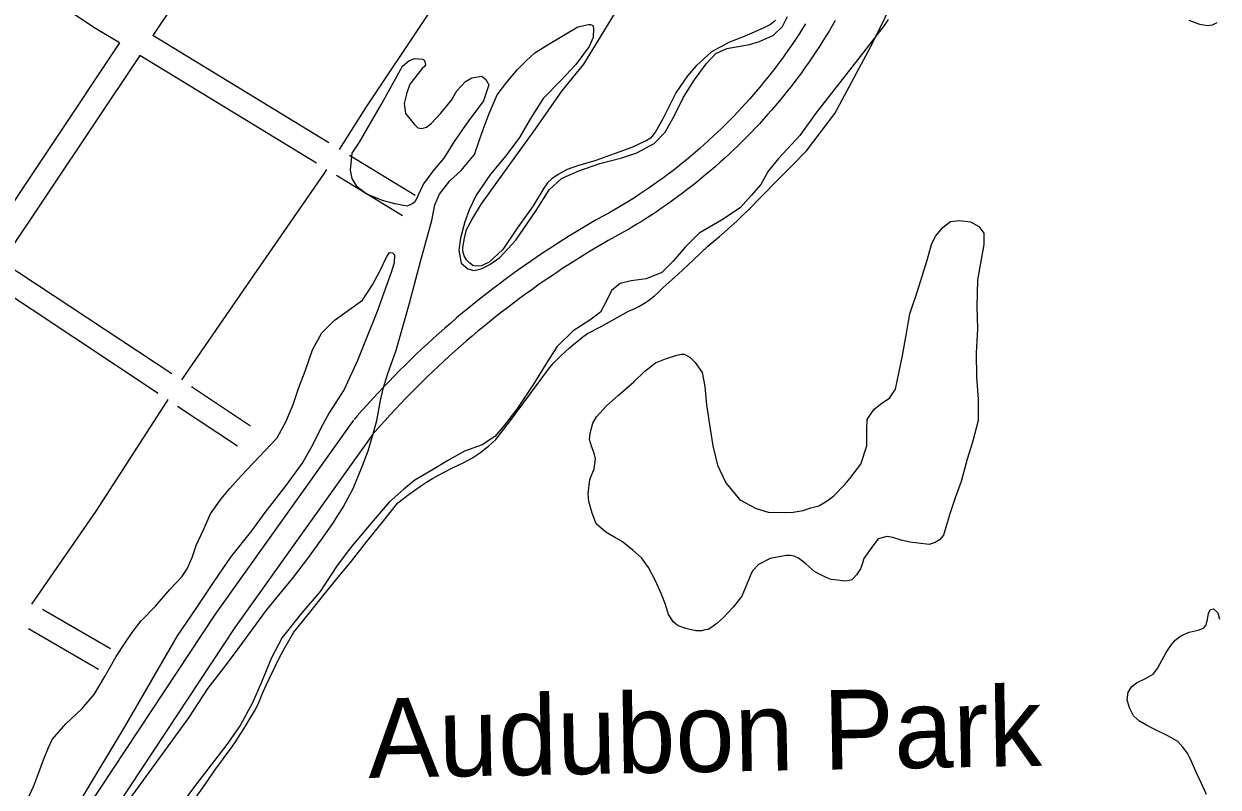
# Model space of a CAD drawing. Extents: x 3651524 to 3689615, y 505651 to 531377.
# Drawn here: x 3661774 to 3663276, y 521661 to 522622 of the extents above; entities that cross this region are included whole.
import ezdxf

# ---------------------------------------------------------------- set-up
doc = ezdxf.new("R2010")
doc.units = 0
for name, color, linetype in [('V-ROAD-CNTR', 7, 'Continuous'), ('V-SITE-OTLN', 7, 'Continuous'), ('V-SITE-VEGE', 7, 'Continuous'), ('V-TOPO-GNAM-IDEN', 7, 'Continuous'), ('V-TOPO-SHOR', 7, 'Continuous')]:
    doc.layers.add(name, color=color, linetype=linetype)

msp = doc.modelspace()

# ---------------------------------------------------------------- linework, layer by layer
at = {"layer": 'V-ROAD-CNTR'}
for points in [[(3661894.03, 522597.83), (3661863.979, 522616.193), (3661461.797, 522882.421), (3661416.642, 522911.278)], [(3662106.608, 522862.522), (3661936.306, 522607.155)], [(3662340.919, 522719.387), (3662280.499, 522631.136), (3662203.479, 522516.178), (3662170.422, 522463.943)], [(3662794.536, 522626.148), (3662790.663, 522619.5), (3662786.719, 522612.893), (3662782.705, 522606.327), (3662778.621, 522599.806), (3662774.47, 522593.329), (3662770.25, 522586.895), (3662765.96, 522580.506), (3662761.604, 522574.164), (3662757.181, 522567.868), (3662752.691, 522561.619), (3662748.135, 522555.419), (3662743.513, 522549.267), (3662738.826, 522543.164), (3662734.074, 522537.112), (3662729.26, 522531.111), (3662724.382, 522525.161), (3662719.439, 522519.262), (3662714.436, 522513.418), (3662709.37, 522507.626), (3662704.243, 522501.888), (3662699.056, 522496.205), (3662693.808, 522490.578), (3662688.501, 522485.007), (3662683.135, 522479.491), (3662677.711, 522474.034), (3662672.23, 522468.635), (3662666.691, 522463.293), (3662661.095, 522458.011), (3662655.444, 522452.789), (3662649.738, 522447.627), (3662643.978, 522442.527), (3662638.163, 522437.486), (3662632.296, 522432.509), (3662626.375, 522427.593), (3662620.404, 522422.742), (3662614.382, 522417.953), (3662608.307, 522413.229), (3662602.184, 522408.569), (3662596.011, 522403.975), (3662589.79, 522399.448), (3662583.522, 522394.985), (3662577.206, 522390.591), (3662570.844, 522386.262), (3662564.436, 522382.003), (3662557.984, 522377.81), (3662551.487, 522373.687), (3662544.947, 522369.634), (3662538.378, 522365.657), (3662534.265, 522363.216)], [(3662757.193, 522622.113), (3662753.279, 522615.862), (3662749.298, 522609.651), (3662745.252, 522603.483), (3662741.142, 522597.36), (3662736.966, 522591.28), (3662732.725, 522585.244), (3662728.422, 522579.255), (3662724.054, 522573.311), (3662719.624, 522567.413), (3662715.131, 522561.564), (3662710.577, 522555.762), (3662705.96, 522550.009), (3662701.284, 522544.305), (3662696.547, 522538.652), (3662691.75, 522533.048), (3662686.894, 522527.496), (3662681.979, 522521.996), (3662677.006, 522516.549), (3662671.976, 522511.154), (3662666.889, 522505.813), (3662661.745, 522500.527), (3662656.545, 522495.296), (3662651.29, 522490.119), (3662645.981, 522484.999), (3662640.617, 522479.935), (3662635.2, 522474.929), (3662629.73, 522469.981), (3662624.208, 522465.091), (3662618.635, 522460.26), (3662613.01, 522455.489), (3662607.335, 522450.777), (3662601.61, 522446.126), (3662595.836, 522441.535), (3662590.015, 522437.007), (3662584.144, 522432.541), (3662578.227, 522428.137), (3662572.264, 522423.796), (3662566.254, 522419.519), (3662560.2, 522415.305), (3662554.102, 522411.156), (3662547.96, 522407.073), (3662541.774, 522403.054), (3662535.547, 522399.103), (3662529.277, 522395.216), (3662522.954, 522391.389), (3662518.953, 522389.014)], [(3661894.029, 522597.831), (3661721.691, 522339.408)], [(3662157.461, 522472.018), (3661936.306, 522607.155)], [(3661919.649, 522582.177), (3661746.698, 522322.837)], [(3662141.77, 522446.447), (3661919.649, 522582.176)], [(3662265.985, 522405.703), (3662183.517, 522456.096)], [(3662150.635, 522432.677), (3662067.007, 522311.341), (3661972.211, 522173.728)], [(3662154.422, 522438.661), (3662150.635, 522432.677)], [(3662250.343, 522380.103), (3662167.308, 522430.843)], [(3662519.41, 522389.275), (3662510.894, 522384.616), (3662502.363, 522379.858), (3662493.87, 522375.028), (3662485.417, 522370.127), (3662477.007, 522365.157), (3662468.637, 522360.118), (3662460.31, 522355.009), (3662452.026, 522349.831), (3662443.784, 522344.585), (3662435.586, 522339.271), (3662427.432, 522333.888), (3662419.324, 522328.439), (3662411.261, 522322.921), (3662403.245, 522317.339), (3662395.274, 522311.688), (3662387.351, 522305.973), (3662379.476, 522300.192), (3662371.648, 522294.345), (3662363.87, 522288.434), (3662356.141, 522282.46), (3662348.461, 522276.42), (3662340.832, 522270.317), (3662333.254, 522264.151), (3662325.728, 522257.923), (3662318.252, 522251.633), (3662310.829, 522245.279), (3662303.461, 522238.866), (3662296.145, 522232.393), (3662288.882, 522225.857), (3662281.675, 522219.262), (3662274.522, 522212.608), (3662267.425, 522205.893), (3662260.383, 522199.121), (3662253.399, 522192.291), (3662246.471, 522185.402), (3662239.6, 522178.457), (3662232.788, 522171.455), (3662226.034, 522164.396), (3662219.338, 522157.282), (3662212.702, 522150.112), (3662206.125, 522142.888), (3662199.608, 522135.609), (3662193.16, 522128.286), (3662189.454, 522124.02)], [(3662533.808, 522362.955), (3662525.4, 522358.356), (3662517.085, 522353.718), (3662508.808, 522349.012), (3662500.573, 522344.237), (3662492.375, 522339.393), (3662484.219, 522334.482), (3662476.104, 522329.503), (3662468.03, 522324.457), (3662459.998, 522319.345), (3662452.01, 522314.165), (3662444.064, 522308.92), (3662436.162, 522303.609), (3662428.305, 522298.233), (3662420.491, 522292.791), (3662412.724, 522287.286), (3662405.003, 522281.715), (3662397.328, 522276.082), (3662389.7, 522270.385), (3662382.12, 522264.624), (3662374.587, 522258.8), (3662367.103, 522252.916), (3662359.67, 522246.969), (3662352.284, 522240.959), (3662344.948, 522234.89), (3662337.664, 522228.76), (3662330.431, 522222.57), (3662323.249, 522216.319), (3662316.119, 522210.009), (3662309.042, 522203.641), (3662302.019, 522197.214), (3662295.048, 522190.728), (3662288.131, 522184.185), (3662281.269, 522177.585), (3662274.463, 522170.929), (3662267.711, 522164.216), (3662261.016, 522157.447), (3662254.376, 522150.623), (3662247.793, 522143.744), (3662241.269, 522136.812), (3662234.801, 522129.824), (3662228.393, 522122.784), (3662222.042, 522115.691), (3662215.742, 522108.536), (3662212.102, 522104.346)], [(3661746.698, 522322.838), (3661959.795, 522181.634)], [(3661730.054, 522297.879), (3661942.839, 522156.881)], [(3661984.58, 522165.211), (3662059.12, 522115.819)], [(3661955.17, 522148.99), (3661953.685, 522146.835), (3661864.443, 522008.475), (3661783.419, 521891.238)], [(3661967.299, 522140.673), (3662042.548, 522090.811)], [(3662188.57, 522122.899), (3662014.371, 521878.927), (3661369.356, 520902.162)], [(3662212.986, 522105.467), (3662039.103, 521861.939), (3661569.112, 521150.217)], [(3661797.337, 521885.059), (3661882.737, 521835.677)], [(3661779.581, 521860.672), (3661867.719, 521809.707)]]:
    msp.add_lwpolyline(points, dxfattribs=at)
at = {"layer": 'V-SITE-OTLN'}
for points in [[(3662311.169, 522062.175), (3662319.161, 522066.009), (3662327.248, 522069.636), (3662332.741, 522072.571), (3662338.117, 522075.712), (3662343.374, 522079.055), (3662348.498, 522082.594), (3662353.487, 522086.327), (3662358.329, 522090.245), (3662363.019, 522094.343), (3662367.547, 522098.615), (3662384.672, 522120.994), (3662401.634, 522143.495), (3662418.429, 522166.121), (3662435.057, 522188.873), (3662439.853, 522194.181), (3662444.783, 522199.369), (3662449.846, 522204.433), (3662455.035, 522209.367), (3662460.346, 522214.17), (3662465.775, 522218.835), (3662471.319, 522223.359), (3662476.971, 522227.74), (3662482.732, 522231.975), (3662500.061, 522241.105), (3662517.251, 522250.499), (3662534.299, 522260.159), (3662538.743, 522261.988), (3662543.107, 522263.999), (3662547.386, 522266.193), (3662551.568, 522268.56), (3662555.647, 522271.102), (3662559.618, 522273.809), (3662563.473, 522276.681), (3662567.2, 522279.712), (3662570.798, 522282.888), (3662574.26, 522286.214), (3662577.577, 522289.681), (3662596.689, 522306.95), (3662615.607, 522324.432), (3662634.323, 522342.122), (3662641.708, 522348.213), (3662649.024, 522354.415), (3662656.264, 522360.722), (3662663.423, 522367.137), (3662670.503, 522373.649), (3662677.499, 522380.258), (3662684.403, 522386.963), (3662702.915, 522405.711), (3662721.384, 522424.511), (3662739.806, 522443.363), (3662758.182, 522462.264), (3662793.768, 522508.91), (3662839.775, 522594.307), (3662874.445, 522664.955)], [(3662334.654, 522320.696), (3662330.572, 522324.925), (3662327.687, 522329.728), (3662326.011, 522335.696), (3662326.095, 522340.443), (3662328.086, 522352.287), (3662330.65, 522362.928), (3662337.4, 522375.28), (3662349.631, 522395.256), (3662381.901, 522440.408), (3662417.817, 522490.25), (3662450.714, 522537.176), (3662478.036, 522571.136), (3662520.592, 522640.455)], [(3662719.512, 522626.252), (3662712.889, 522621.023), (3662704.502, 522617.015), (3662696.12, 522613.005), (3662679.963, 522606.167), (3662661.425, 522598.774), (3662638.647, 522586.707), (3662619.334, 522569.231), (3662608.418, 522556.362), (3662593.793, 522535.241), (3662577.772, 522502.27), (3662568.572, 522485.804), (3662561.906, 522478.204), (3662556.499, 522474.735), (3662548.117, 522470.727), (3662538.532, 522466.145), (3662516.422, 522458.224), (3662493.112, 522449.726), (3662470.426, 522443.003), (3662457.284, 522438.483), (3662445.889, 522432.15), (3662438.078, 522426.947), (3662432.64, 522421.698), (3662427.774, 522415.252), (3662414.317, 522392.923), (3662394.222, 522364.775), (3662376.523, 522337.768), (3662359.025, 522322.048), (3662351.234, 522318.028), (3662349.442, 522317.467), (3662342.307, 522316.998), (3662338.758, 522317.655), (3662334.654, 522320.696)], [(3661990.33, 521647.81), (3662002.628, 521665.689), (3662014.726, 521683.705), (3662021.508, 521692.382), (3662028.111, 521701.201), (3662034.532, 521710.153), (3662040.766, 521719.236), (3662046.807, 521728.445), (3662052.661, 521737.778), (3662058.317, 521747.23), (3662063.775, 521756.798), (3662069.036, 521766.475), (3662073.794, 521778.03), (3662078.781, 521789.486), (3662083.993, 521800.844), (3662089.428, 521812.096), (3662095.087, 521823.235), (3662100.967, 521834.261), (3662107.062, 521845.169), (3662113.374, 521855.954), (3662131.324, 521878.562), (3662149.431, 521901.047), (3662167.689, 521923.409), (3662186.1, 521945.644), (3662205.343, 521970.195), (3662224.779, 521994.593), (3662244.401, 522018.844), (3662251.302, 522024.406), (3662258.343, 522029.788), (3662265.522, 522034.988), (3662272.831, 522040.004), (3662280.263, 522044.829), (3662287.822, 522049.461), (3662295.494, 522053.899), (3662303.278, 522058.139), (3662311.169, 522062.175)]]:
    msp.add_lwpolyline(points, dxfattribs=at)
at = {"layer": 'V-SITE-VEGE'}
for points in [[(3662699.163, 522599.769), (3662716.714, 522607.863), (3662728.306, 522618.461), (3662734.53, 522630.956)], [(3662861.123, 522627.419), (3662855.786, 522619.69), (3662850.16, 522612.182), (3662840.166, 522599.368), (3662822.676, 522576.946), (3662770.202, 522509.68)], [(3661907.416, 521646.777), (3661981.235, 521748.112), (3662005.905, 521785.494), (3662026.184, 521812.143), (3662044.63, 521837.028), (3662079.072, 521883.839), (3662111.586, 521923.481), (3662130.009, 521947.164), (3662147.245, 521971.469), (3662162.63, 521992.807), (3662175.602, 522013.584), (3662188.015, 522036.776), (3662199.316, 522064.786), (3662206.867, 522084.462), (3662213.248, 522105.957), (3662217.746, 522122.683), (3662222.391, 522147.812), (3662226.278, 522163.949), (3662231.375, 522180.666), (3662242.117, 522211.087), (3662249.785, 522237.363), (3662258.767, 522270.217), (3662272.903, 522322.789), (3662287.017, 522374.159), (3662290.966, 522393.898), (3662296.61, 522407.603), (3662309.508, 522424.184), (3662324.141, 522437.129), (3662340.704, 522457.245), (3662346.411, 522474.55), (3662351.468, 522488.868), (3662359.027, 522509.143), (3662369.042, 522532.373), (3662381.33, 522548.362), (3662394.816, 522564.33), (3662405.82, 522575.541), (3662416.801, 522585.552), (3662433.193, 522596.066), (3662470.799, 522618.211), (3662484.053, 522620.978), (3662486.454, 522620.935), (3662489.431, 522619.682), (3662490.568, 522616.061), (3662489.767, 522604.67), (3662484.766, 522593.355), (3662468.161, 522570.839), (3662449.198, 522550.765), (3662427.185, 522527.745), (3662411.136, 522502.819), (3662397.511, 522479.05), (3662380.298, 522455.944), (3662360.682, 522432.882), (3662342.803, 522406.188), (3662334.074, 522387.733), (3662328.405, 522372.828), (3662323.236, 522351.912), (3662321.172, 522336.941), (3662323.885, 522320.688), (3662332.159, 522313.34), (3662339.927, 522311.4), (3662348.971, 522313.643), (3662359.869, 522318.851), (3662372.628, 522327.629), (3662392.821, 522349.481), (3662418.091, 522386.851), (3662434.758, 522412.967), (3662450.014, 522427.102), (3662471.796, 522436.92), (3662498.369, 522446.054), (3662526.109, 522453.368), (3662544.828, 522459.641), (3662566.641, 522471.259), (3662580.696, 522485.417), (3662591.858, 522505.627), (3662603.683, 522529.428), (3662617.28, 522551.395), (3662632.042, 522571.544), (3662644.273, 522584.534), (3662658.191, 522590.889), (3662686.49, 522595.792), (3662699.163, 522599.769)], [(3662770.202, 522509.68), (3662749.892, 522481.227), (3662722.969, 522452.291), (3662710.079, 522436.31), (3662700.783, 522419.67), (3662689.138, 522406.069), (3662675.052, 522390.111), (3662651.373, 522374.923), (3662623.473, 522358.611), (3662605.756, 522340.916), (3662590.435, 522323.181), (3662576.379, 522309.025), (3662556.43, 522300.97), (3662537.774, 522298.299), (3662523.91, 522294.945), (3662512.951, 522286.134), (3662506.717, 522273.039), (3662499.262, 522258.765), (3662485.88, 522248.797), (3662464.634, 522235.368), (3662444.472, 522215.316), (3662430.277, 522193.358), (3662414.831, 522168.421), (3662393.868, 522136.978), (3662377.895, 522116.253), (3662366.25, 522102.654), (3662350.458, 522092.127), (3662328.11, 522084.12), (3662308.093, 522072.468), (3662285.649, 522059.058), (3662265.636, 522047.409), (3662251.632, 522036.252), (3662233.333, 522019.767), (3662210.656, 521993.158), (3662184.292, 521961.811), (3662167.076, 521938.705), (3662146.713, 521907.252), (3662123.433, 521880.655), (3662098.87, 521849.275), (3662085.212, 521823.706), (3662072.67, 521793.316), (3662061.401, 521767.103), (3662045.892, 521738.567), (3662029.266, 521714.851), (3661989.941, 521663.325), (3661963.503, 521627.778)], [(3661775.845, 521640.099), (3661786.449, 521662.721), (3661792.747, 521679.414), (3661798.432, 521695.522), (3661804.709, 521711.017), (3661809.69, 521721.132), (3661826.842, 521740.637), (3661846.982, 521759.491), (3661862.313, 521777.825), (3661875.916, 521800.394), (3661890.162, 521825.353), (3661901.272, 521842.562), (3661911.129, 521856.796), (3661921.572, 521870.415), (3661939.302, 521888.71), (3661957.685, 521909.992), (3661972.373, 521925.94), (3661979.154, 521936.025), (3661985.408, 521950.32), (3661990.473, 521965.235), (3661999.214, 521984.29), (3662008.586, 522005.132), (3662022.127, 522024.101), (3662033.162, 522037.11), (3662047.248, 522053.068), (3662092.511, 522100.886), (3662103.682, 522121.698), (3662112.454, 522142.551), (3662119.415, 522162.836), (3662128.23, 522186.089), (3662137.087, 522211.745), (3662148.87, 522233.144), (3662164.146, 522248.482), (3662200.016, 522274.258), (3662212.355, 522293.247), (3662221.666, 522310.489), (3662230.394, 522328.942), (3662233.95, 522334.166), (3662237.54, 522333.5), (3662239.897, 522331.059), (3662239.717, 522320.858), (3662235.905, 522308.92), (3662228.957, 522289.235), (3662218.233, 522260.012), (3662204.417, 522225.444), (3662193.729, 522198.021), (3662176.88, 522161.706), (3662157.75, 522132.03), (3662147.821, 522113.598), (3662137.237, 522092.176), (3662124.844, 522070.187), (3662103.312, 522040.557), (3662076.905, 522006.81), (3662060.291, 521983.694), (3662033.895, 521950.547), (3662012.942, 521919.704), (3661990.135, 521885.894), (3661966.718, 521851.493), (3661900.466, 521736.82), (3661847.904, 521649.513)]]:
    msp.add_lwpolyline(points, dxfattribs=at)
msp.add_lwpolyline([(3662274.991, 522565.735), (3662259.167, 522545.782), (3662255.404, 522535.134), (3662252.189, 522521.505), (3662253.754, 522508.979), (3662265.411, 522495.086), (3662269.503, 522490.846), (3662274.25, 522490.168), (3662280.232, 522491.848), (3662286.266, 522496.503), (3662298.396, 522509.381), (3662311.78, 522525.808), (3662318.534, 522537.59), (3662329.452, 522549.3), (3662337.271, 522553.923), (3662349.807, 522556.081), (3662355.087, 522551.821), (3662358.542, 522545.214), (3662352.232, 522525.093), (3662332.129, 522498.667), (3662315.03, 522473.975), (3662302.156, 522452.778), (3662288.181, 522436.361), (3662276.591, 522420.497), (3662265.472, 522397.484), (3662262.456, 522395.157), (3662255.857, 522392.298), (3662240.444, 522395.547), (3662225.037, 522399.389), (3662204.362, 522408.089), (3662193.205, 522416.614), (3662186.848, 522427.438), (3662184.648, 522437.594), (3662186.813, 522458.981), (3662195.99, 522473.102), (3662223.611, 522520.819), (3662250.047, 522568.558), (3662257.907, 522575.558), (3662265.1, 522578.408), (3662275.202, 522577.634), (3662276.976, 522577.008), (3662278.698, 522573.405), (3662279.239, 522570.421), (3662278.008, 522568.062)], close=True, dxfattribs=at)
at = {"layer": 'V-TOPO-SHOR'}
msp.add_line((3663199.901, 521810.208), (3663203.342, 521816.499), dxfattribs=at)
for points in [[(3663274.499, 522623.266), (3663268.444, 522620.134), (3663262.136, 522619.37), (3663252.944, 522620.982), (3663239.567, 522626.289)], [(3662687.602, 521926.499), (3662677.024, 521901.639), (3662666.041, 521887.52), (3662653.278, 521874.027), (3662646.007, 521867.597), (3662639.353, 521862.348), (3662634.532, 521859.45), (3662630.944, 521858.917), (3662626.154, 521857.809), (3662618.998, 521857.934), (3662610.087, 521859.882), (3662606.522, 521860.541), (3662597.046, 521864.287), (3662591.158, 521868.565), (3662584.768, 521878.222), (3662580.815, 521890.815), (3662575.691, 521904.623), (3662568.224, 521920.857), (3662559.577, 521937.708), (3662550.845, 521949.791), (3662539.685, 521959.529), (3662526.748, 521969.896), (3662517.888, 521974.826), (3662506.092, 521982.191), (3662493.751, 521992.547), (3662488.616, 522005.759), (3662484.707, 522020.738), (3662483.693, 522030.894), (3662485.786, 522048.153), (3662491.395, 522061.77), (3662492.809, 522074.269), (3662491.148, 522081.455), (3662487.727, 522090.46), (3662485.491, 522098.851), (3662486.224, 522106.59), (3662489.425, 522119.058), (3662494.343, 522127.32), (3662506.51, 522140.822), (3662521.657, 522154.272), (3662541.041, 522171.225), (3662554.996, 522184.695), (3662568.302, 522195.195), (3662580.918, 522200.339), (3662595.311, 522204.855), (3662600.697, 522205.953), (3662604.273, 522205.892), (3662611.365, 522202.187), (3662618.404, 522195.502), (3662627.127, 522182.825), (3662630.397, 522165.47), (3662632.372, 522142.176), (3662637.211, 522112.271), (3662640.41, 522090.745), (3662646.536, 522066.185), (3662656.878, 522043.936), (3662674.395, 522022.753), (3662695.071, 522011.651), (3662709.903, 522007.215), (3662730.174, 522006.857), (3662741.512, 522007.254), (3662754.074, 522009.417), (3662763.677, 522012.825), (3662773.856, 522015.03), (3662784.106, 522021.41), (3662792.568, 522027.82), (3662806.534, 522041.888), (3662812.632, 522049.533), (3662826.674, 522067.772), (3662834.239, 522090.898), (3662833.999, 522111.18), (3662834.816, 522123.689), (3662837.892, 522129.003), (3662843.395, 522136.659), (3662853.072, 522144.241), (3662862.727, 522150.63), (3662870.083, 522161.833), (3662874.613, 522182.028), (3662879.186, 522204.612), (3662883.815, 522230.175), (3662888.462, 522256.93), (3662897.909, 522285.389), (3662909.933, 522324.538), (3662915.647, 522344.117), (3662920.605, 522354.765), (3662930.345, 522365.924), (3662939.416, 522372.92), (3662950.774, 522374.51), (3662964.457, 522372.478), (3662975.092, 522366.924), (3662981.502, 522358.459), (3662981.25, 522344.15), (3662977.933, 522325.126), (3662973.306, 522299.563), (3662972.704, 522265.578), (3662973.413, 522238.133)], [(3662973.413, 522238.133), (3662971.682, 522207.747), (3662972.338, 522177.32), (3662974.228, 522149.256), (3662974.351, 522122.415), (3662967.308, 522095.107), (3662960.369, 522073.761)], [(3662960.369, 522073.761), (3662952.72, 522045.865), (3662945.197, 522025.125), (3662938.898, 522006.15), (3662933.833, 521989.541), (3662930.653, 521978.267), (3662925.776, 521972.389), (3662920.347, 521968.905), (3662912.554, 521966.659), (3662898.863, 521968.092), (3662888.152, 521969.475), (3662877.464, 521972.049), (3662866.784, 521975.219), (3662859.65, 521976.538), (3662848.27, 521973.759), (3662841.554, 521964.93), (3662830.538, 521949.023), (3662828.644, 521943.092), (3662826.133, 521935.979), (3662821.226, 521928.314), (3662816.968, 521923.618), (3662815.147, 521921.861), (3662812.157, 521921.318), (3662807.365, 521920.21), (3662797.252, 521921.58), (3662789.511, 521922.313), (3662782.996, 521924.816), (3662768.813, 521932.221), (3662757.654, 521941.962), (3662748.241, 521949.283), (3662742.916, 521951.763), (3662738.159, 521952.445), (3662732.791, 521952.54), (3662712.448, 521948.724), (3662698.002, 521941.226), (3662690.711, 521933.602), (3662688.857, 521930.057), (3662687.602, 521926.499)], [(3663203.342, 521816.499), (3663210.751, 521830.659), (3663216.564, 521839.308), (3663221.845, 521846.119), (3663229.22, 521851.346), (3663239.487, 521856.036), (3663250.794, 521858.62), (3663257.634, 521861.223), (3663260.8, 521864.625), (3663262.668, 521872.24), (3663263.75, 521880.116), (3663266.393, 521884.573), (3663270.076, 521885.349), (3663275.573, 521880.335), (3663277.907, 521872.444)], [(3663161.655, 521770.939), (3663162.742, 521780.657), (3663167.5, 521787.735), (3663173.56, 521792.177), (3663185.667, 521798.174), (3663194.357, 521803.396), (3663199.901, 521810.208)], [(3663261.308, 521651.803), (3663255.054, 521665.49), (3663248.277, 521679.703), (3663243.071, 521692.597), (3663237.332, 521703.917), (3663231.844, 521711.295), (3663225.565, 521718.412), (3663212.98, 521725.554), (3663195.41, 521734.028), (3663185.182, 521739.322), (3663177.056, 521744.082), (3663169.724, 521750.678), (3663164.505, 521760.683), (3663161.655, 521770.939)]]:
    msp.add_lwpolyline(points, dxfattribs=at)

# ---------------------------------------------------------------- texts
at = {"layer": 'V-TOPO-GNAM-IDEN'}
msp.add_text('Audubon Park', height=99.9998, rotation=1.0368, dxfattribs=at).set_placement((3662207.547, 521672.595))

doc.saveas('drawing.dxf')
